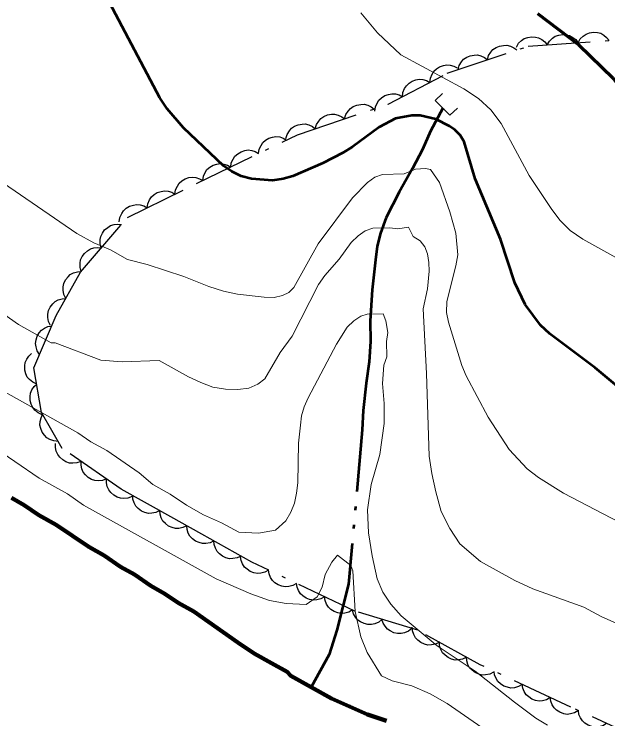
# Model space of a CAD drawing. Extents: x 356765 to 358572, y 5103174 to 5104650.
# Drawn here: x 357548.34 to 357577.07, y 5103522.49 to 5103556.59 of the extents above; entities that cross this region are included whole.
import ezdxf

# ---------------------------------------------------------------- set-up
doc = ezdxf.new("R2010")
doc.units = 0
doc.header["$LTSCALE"] = 0.6
for name, pattern in [('DASH_DOUBLE_DOT', [9.2, 5, -1.2, 0.3, -1.2, 0.3, -1.2]), ('DOT_DASHED', [7.7, 5, -1.2, 0.3, -1.2]), ('LONG_DASHED', [7.5, 6, -1.5])]:
    doc.linetypes.add(name, pattern=pattern)
for name, color, linetype, lineweight in [('1', 7, 'Continuous', 53), ('2', 7, 'Continuous', 13), ('22', 7, 'Continuous', 35), ('26', 7, 'Continuous', 35), ('4', 7, 'Continuous', 90), ('44', 7, 'Continuous', 25)]:
    doc.layers.add(name, color=color, linetype=linetype, lineweight=lineweight)

msp = doc.modelspace()

# ---------------------------------------------------------------- linework, layer by layer
at = {"layer": '1'}
msp.add_lwpolyline([(357578.99, 5103537.36), (357576.45, 5103539.47), (357574.26, 5103541.12), (357573.81, 5103541.55), (357573.06, 5103542.55), (357572.56, 5103543.59), (357571.88, 5103545.7), (357570.65, 5103548.63), (357570.11, 5103550.41), (357569.92, 5103550.73), (357569.66, 5103550.99), (357569.4, 5103551.17), (357568.75, 5103551.51), (357567.99, 5103551.68), (357567.58, 5103551.68), (357566.79, 5103551.55), (357566, 5103551.12), (357564.72, 5103550.17), (357564.25, 5103549.88), (357563.28, 5103549.38), (357561.83, 5103548.75), (357561.36, 5103548.62), (357560.84, 5103548.55), (357559.83, 5103548.63), (357559.32, 5103548.76), (357558.87, 5103548.97), (357558.47, 5103549.26), (357556.53, 5103551.09), (357555.74, 5103552.01), (357555.39, 5103552.54), (357552.96, 5103557.16)], dxfattribs=at)
at = {"layer": '2'}
for points in [[(357577.74, 5103544.65), (357575.85, 5103545.7), (357575.24, 5103546.13), (357574.75, 5103546.62), (357574.32, 5103547.18), (357573.26, 5103548.78), (357571.9, 5103551.3), (357571.4, 5103551.96), (357570.81, 5103552.51), (357570.1, 5103552.98), (357567.05, 5103554.63), (357565.93, 5103555.69), (357565.12, 5103556.66)], [(357583.38, 5103529.01), (357574.92, 5103533.42), (357573.72, 5103534.17), (357573.16, 5103534.59), (357572.3, 5103535.53), (357571.27, 5103537.09), (357570.21, 5103539.09), (357570, 5103539.59), (357569.36, 5103541.68), (357569.26, 5103542.15), (357569.27, 5103542.68), (357569.72, 5103544.41), (357569.81, 5103544.94), (357569.72, 5103546), (357569.43, 5103547.03), (357568.93, 5103548.45), (357568.48, 5103549.08), (357568.24, 5103549.12), (357567.76, 5103549.09), (357567.21, 5103548.87), (357566.17, 5103548.84), (357565.8, 5103548.7), (357565.44, 5103548.44), (357564.71, 5103547.71), (357563.05, 5103545.48), (357561.87, 5103543.36), (357561.64, 5103543.12), (357561.32, 5103542.97), (357560.92, 5103542.88), (357560.44, 5103542.9), (357559.15, 5103543.05), (357558.47, 5103543.18), (357557.76, 5103543.41), (357556.56, 5103543.89), (357554.78, 5103544.48), (357553.82, 5103544.72), (357553, 5103545.18), (357552.2, 5103545.52), (357551.37, 5103545.98), (357546.73, 5103549.16)], [(357578.4, 5103526.71), (357576.74, 5103527.44), (357575.91, 5103527.9), (357573.44, 5103528.79), (357572.56, 5103529.18), (357570.91, 5103530.1), (357569.9, 5103530.96), (357569.43, 5103531.71), (357569.01, 5103532.53), (357568.74, 5103533.47), (357568.55, 5103534.36), (357568.43, 5103535.21), (357568.3, 5103539.21), (357568.13, 5103542.33), (357568.34, 5103543.3), (357568.42, 5103544.16), (357568.4, 5103544.57), (357568.34, 5103545), (357568.21, 5103545.33), (357567.99, 5103545.63), (357567.65, 5103545.84), (357567.42, 5103546.28), (357566.91, 5103546.2), (357566.52, 5103546.25), (357565.7, 5103546.23), (357565.33, 5103546.11), (357564.98, 5103545.86), (357564.65, 5103545.54), (357564.06, 5103544.74), (357563.37, 5103543.95), (357563.07, 5103543.51), (357561.8, 5103541.01), (357561.21, 5103540.22), (357560.47, 5103538.95), (357560.13, 5103538.68), (357559.69, 5103538.5), (357559.17, 5103538.43), (357558.57, 5103538.45), (357557.96, 5103538.55), (357557.37, 5103538.76), (357556.78, 5103539.05), (357555.36, 5103539.83), (357553.57, 5103539.76), (357552.54, 5103539.85), (357550.33, 5103540.68), (357550.14, 5103540.69), (357548.56, 5103541.57), (357547.85, 5103542.07)], [(357574.14, 5103522.19), (357573.59, 5103522.53), (357572.55, 5103523.3), (357570.65, 5103524.8), (357568.81, 5103526.03), (357567.07, 5103527.48), (357566.56, 5103528.04), (357566.18, 5103528.63), (357565.91, 5103529.26), (357565.66, 5103530.38), (357565.49, 5103531.5), (357565.44, 5103532.61), (357565.61, 5103533.83), (357566.03, 5103535.29), (357566.24, 5103536.78), (357566.25, 5103537.75), (357566.17, 5103538.72), (357566.23, 5103539.61), (357566.37, 5103540.01), (357566.35, 5103540.75), (357566.43, 5103541.19), (357566.33, 5103541.75), (357566.19, 5103542.09), (357565.42, 5103542.07), (357565.11, 5103541.97), (357564.78, 5103541.75), (357564.45, 5103541.44), (357563.94, 5103540.63), (357562.56, 5103538.03), (357562.37, 5103537.59), (357562.25, 5103537.16), (357562.19, 5103536.71), (357562.1, 5103535.84), (357562.06, 5103533.92), (357562.01, 5103533.42), (357561.91, 5103532.93), (357561.73, 5103532.49), (357561.48, 5103532.08), (357560.98, 5103531.62), (357560.17, 5103531.47)], [(357560.17, 5103531.47), (357559.21, 5103531.52), (357558.38, 5103531.98), (357557.51, 5103532.36), (357556.68, 5103532.83), (357555.89, 5103533.36), (357555.06, 5103533.83), (357554.39, 5103534.4), (357552.82, 5103535.47), (357552.06, 5103535.89), (357551.42, 5103536.34), (357544.41, 5103540.25)], [(357573.65, 5103520.22), (357569.3, 5103523.24), (357568.47, 5103523.7), (357567.59, 5103524.09), (357566.64, 5103524.33), (357566.12, 5103524.57), (357565.43, 5103525.7), (357565.11, 5103526.46), (357564.84, 5103527.69), (357564.73, 5103529.65), (357564.64, 5103529.92), (357563.99, 5103530.42), (357563.72, 5103530.07), (357563.39, 5103529.48), (357563.25, 5103528.86), (357563, 5103528.39), (357562.47, 5103528.02), (357561.51, 5103528.07), (357560.7, 5103528.22), (357559.79, 5103528.54), (357558.12, 5103529.27), (357551.7, 5103532.84), (357550.92, 5103533.38), (357549.56, 5103534.14), (357547.19, 5103535.75)]]:
    msp.add_lwpolyline(points, dxfattribs=at)
at = {"layer": '22', "linetype": 'LONG_DASHED', "lineweight": 70}
msp.add_lwpolyline([(357573.66, 5103556.63), (357575.67, 5103555.11), (357577.33, 5103553.5), (357579.76, 5103550.1), (357580.57, 5103548.57), (357581.2, 5103547.04), (357581.57, 5103545.08), (357581.77, 5103543.7), (357581.72, 5103542.56), (357581.59, 5103541.46), (357581.19, 5103539.35), (357580.37, 5103536.69), (357579.09, 5103533.41), (357578.4, 5103530.29), (357577.87, 5103527.46), (357578.2, 5103525.42), (357578.91, 5103523.36), (357579.35, 5103522.73), (357580.45, 5103521.53)], dxfattribs=at)
at = {"layer": '26'}
for p, q in [((357568.72, 5103552.41), (357569.07, 5103552.76)), ((357569.43, 5103551.7), (357568.72, 5103552.41)), ((357569.43, 5103551.7), (357569.79, 5103552.05))]:
    msp.add_line(p, q, dxfattribs=at)
at = {"layer": '4', "linetype": 'DASH_DOUBLE_DOT', "lineweight": 53}
msp.add_lwpolyline([(357569.08, 5103552.05), (357568.49, 5103550.93), (357568.1, 5103550.04), (357567.61, 5103549.13), (357566.97, 5103547.98), (357566.34, 5103546.76), (357566.06, 5103545.99), (357565.91, 5103545.37), (357565.82, 5103544.71), (357565.66, 5103543.26), (357565.57, 5103541.76), (357565.59, 5103540.76), (357565.52, 5103539.76), (357565.38, 5103538.74), (357565.23, 5103537.41), (357565.18, 5103536.48), (357564.52, 5103529.01), (357563.95, 5103526.78), (357563.59, 5103525.6), (357562.71, 5103524.03)], dxfattribs=at)
at = {"layer": '4'}
msp.add_lwpolyline([(357548.22, 5103533.18), (357548.83, 5103532.84), (357549.54, 5103532.35), (357550.37, 5103531.88), (357551.16, 5103531.35), (357551.95, 5103530.81), (357552.7, 5103530.39), (357553.49, 5103529.85), (357554.17, 5103529.47), (357554.96, 5103528.93), (357555.64, 5103528.55), (357556.28, 5103528.1), (357557.03, 5103527.68), (357557.75, 5103527.18), (357558.46, 5103526.69), (357559.17, 5103526.19), (357559.96, 5103525.66), (357560.79, 5103525.19), (357561.55, 5103524.77), (357561.73, 5103524.57), (357562.71, 5103524.03), (357563.69, 5103523.48), (357564.57, 5103523.09), (357565.44, 5103522.7), (357566.36, 5103522.39)], dxfattribs=at)
at = {"layer": '44', "linetype": 'DOT_DASHED'}
msp.add_lwpolyline([(357579.05, 5103521.34), (357575.27, 5103523.06), (357570.89, 5103525.11), (357567.87, 5103526.78), (357564.83, 5103527.7), (357559.84, 5103530.08), (357557.43, 5103531.43), (357555.93, 5103532.27), (357553.52, 5103533.61), (357550.67, 5103535.58), (357549.67, 5103537.32), (357549.3, 5103539.48), (357550.37, 5103542.01), (357551.55, 5103544.1), (357553.83, 5103546.75), (357557.16, 5103548.39), (357562.05, 5103550.76), (357566.44, 5103552.23), (357569.3, 5103553.74), (357573.22, 5103555.04), (357582.37, 5103555.7)], dxfattribs=at)
at = {"layer": '44'}
for points in [[(357575.63, 5103555.21), (357575.73, 5103555.39), (357575.88, 5103555.53), (357576.02, 5103555.63), (357576.18, 5103555.69), (357576.37, 5103555.72), (357576.56, 5103555.7), (357576.72, 5103555.67), (357576.87, 5103555.58), (357577.01, 5103555.46), (357577.13, 5103555.32)], [(357572.64, 5103555), (357572.74, 5103555.18), (357572.89, 5103555.32), (357573.02, 5103555.41), (357573.19, 5103555.47), (357573.37, 5103555.5), (357573.56, 5103555.48), (357573.72, 5103555.45), (357573.88, 5103555.36), (357574.02, 5103555.25), (357574.13, 5103555.11)], [(357574.13, 5103555.11), (357574.24, 5103555.29), (357574.39, 5103555.43), (357574.52, 5103555.52), (357574.69, 5103555.58), (357574.87, 5103555.61), (357575.06, 5103555.59), (357575.22, 5103555.56), (357575.37, 5103555.47), (357575.52, 5103555.36), (357575.63, 5103555.21)], [(357571.24, 5103554.38), (357571.3, 5103554.59), (357571.41, 5103554.76), (357571.51, 5103554.88), (357571.66, 5103554.98), (357571.83, 5103555.05), (357572.02, 5103555.08), (357572.18, 5103555.09), (357572.35, 5103555.04), (357572.52, 5103554.97), (357572.67, 5103554.86)], [(357569.82, 5103553.91), (357569.87, 5103554.11), (357569.98, 5103554.28), (357570.09, 5103554.41), (357570.24, 5103554.51), (357570.41, 5103554.58), (357570.6, 5103554.61), (357570.76, 5103554.62), (357570.93, 5103554.57), (357571.1, 5103554.49), (357571.24, 5103554.38)], [(357568.46, 5103553.29), (357568.48, 5103553.5), (357568.56, 5103553.69), (357568.64, 5103553.83), (357568.77, 5103553.95), (357568.93, 5103554.05), (357569.11, 5103554.11), (357569.27, 5103554.14), (357569.44, 5103554.13), (357569.62, 5103554.08), (357569.78, 5103553.99)], [(357567.13, 5103552.59), (357567.15, 5103552.8), (357567.23, 5103552.99), (357567.32, 5103553.13), (357567.45, 5103553.25), (357567.6, 5103553.35), (357567.78, 5103553.41), (357567.94, 5103553.44), (357568.12, 5103553.43), (357568.3, 5103553.38), (357568.46, 5103553.29)], [(357565.8, 5103551.89), (357565.83, 5103552.1), (357565.91, 5103552.29), (357565.99, 5103552.43), (357566.12, 5103552.55), (357566.28, 5103552.65), (357566.46, 5103552.71), (357566.62, 5103552.74), (357566.79, 5103552.73), (357566.97, 5103552.68), (357567.13, 5103552.59)], [(357564.33, 5103551.53), (357564.39, 5103551.73), (357564.5, 5103551.9), (357564.61, 5103552.02), (357564.75, 5103552.12), (357564.92, 5103552.19), (357565.11, 5103552.22), (357565.28, 5103552.23), (357565.45, 5103552.19), (357565.61, 5103552.11), (357565.76, 5103552)], [(357562.91, 5103551.05), (357562.97, 5103551.25), (357563.08, 5103551.42), (357563.18, 5103551.55), (357563.33, 5103551.64), (357563.5, 5103551.72), (357563.69, 5103551.75), (357563.85, 5103551.76), (357564.02, 5103551.71), (357564.19, 5103551.63), (357564.33, 5103551.53)], [(357561.49, 5103550.57), (357561.55, 5103550.77), (357561.66, 5103550.95), (357561.76, 5103551.07), (357561.91, 5103551.17), (357562.08, 5103551.24), (357562.27, 5103551.27), (357562.43, 5103551.28), (357562.6, 5103551.23), (357562.77, 5103551.16), (357562.91, 5103551.05)], [(357560.17, 5103549.85), (357560.2, 5103550.06), (357560.29, 5103550.24), (357560.37, 5103550.38), (357560.51, 5103550.49), (357560.67, 5103550.59), (357560.85, 5103550.64), (357561.01, 5103550.67), (357561.19, 5103550.65), (357561.36, 5103550.59), (357561.52, 5103550.5)], [(357558.82, 5103549.19), (357558.85, 5103549.4), (357558.94, 5103549.58), (357559.02, 5103549.72), (357559.16, 5103549.84), (357559.32, 5103549.93), (357559.5, 5103549.99), (357559.66, 5103550.02), (357559.84, 5103549.99), (357560.01, 5103549.94), (357560.17, 5103549.85)], [(357557.47, 5103548.54), (357557.5, 5103548.75), (357557.59, 5103548.93), (357557.67, 5103549.07), (357557.81, 5103549.18), (357557.97, 5103549.28), (357558.15, 5103549.33), (357558.31, 5103549.36), (357558.49, 5103549.34), (357558.66, 5103549.28), (357558.82, 5103549.19)], [(357556.12, 5103547.88), (357556.15, 5103548.09), (357556.24, 5103548.27), (357556.32, 5103548.41), (357556.46, 5103548.53), (357556.62, 5103548.62), (357556.8, 5103548.68), (357556.96, 5103548.71), (357557.13, 5103548.68), (357557.31, 5103548.63), (357557.47, 5103548.54)], [(357554.78, 5103547.22), (357554.81, 5103547.42), (357554.89, 5103547.61), (357554.98, 5103547.75), (357555.11, 5103547.86), (357555.27, 5103547.96), (357555.45, 5103548.01), (357555.61, 5103548.04), (357555.79, 5103548.02), (357555.97, 5103547.97), (357556.12, 5103547.88)], [(357553.43, 5103546.55), (357553.46, 5103546.76), (357553.55, 5103546.95), (357553.63, 5103547.08), (357553.77, 5103547.2), (357553.92, 5103547.3), (357554.11, 5103547.35), (357554.27, 5103547.38), (357554.44, 5103547.36), (357554.62, 5103547.31), (357554.78, 5103547.22)], [(357552.56, 5103545.28), (357552.51, 5103545.48), (357552.51, 5103545.68), (357552.54, 5103545.84), (357552.62, 5103546), (357552.72, 5103546.15), (357552.87, 5103546.27), (357553.01, 5103546.36), (357553.18, 5103546.41), (357553.36, 5103546.43), (357553.54, 5103546.41)], [(357551.58, 5103544.14), (357551.53, 5103544.34), (357551.53, 5103544.54), (357551.56, 5103544.71), (357551.64, 5103544.87), (357551.75, 5103545.01), (357551.89, 5103545.14), (357552.03, 5103545.23), (357552.2, 5103545.28), (357552.38, 5103545.3), (357552.56, 5103545.28)], [(357550.84, 5103542.84), (357550.74, 5103543.03), (357550.71, 5103543.23), (357550.71, 5103543.39), (357550.75, 5103543.56), (357550.83, 5103543.73), (357550.95, 5103543.88), (357551.06, 5103543.99), (357551.22, 5103544.07), (357551.4, 5103544.13), (357551.58, 5103544.14)], [(357550.1, 5103541.53), (357550.01, 5103541.72), (357549.97, 5103541.92), (357549.97, 5103542.08), (357550.01, 5103542.26), (357550.09, 5103542.42), (357550.21, 5103542.57), (357550.33, 5103542.69), (357550.48, 5103542.77), (357550.66, 5103542.82), (357550.84, 5103542.84)], [(357549.57, 5103540.12), (357549.46, 5103540.3), (357549.4, 5103540.49), (357549.38, 5103540.66), (357549.4, 5103540.83), (357549.46, 5103541.01), (357549.56, 5103541.17), (357549.66, 5103541.3), (357549.81, 5103541.39), (357549.98, 5103541.47), (357550.16, 5103541.5)], [(357549.44, 5103538.69), (357549.25, 5103538.78), (357549.09, 5103538.91), (357548.98, 5103539.03), (357548.91, 5103539.19), (357548.86, 5103539.37), (357548.86, 5103539.57), (357548.88, 5103539.73), (357548.95, 5103539.89), (357549.05, 5103540.04), (357549.18, 5103540.17)], [(357549.69, 5103537.21), (357549.5, 5103537.3), (357549.35, 5103537.43), (357549.24, 5103537.56), (357549.16, 5103537.72), (357549.12, 5103537.89), (357549.12, 5103538.09), (357549.13, 5103538.25), (357549.2, 5103538.41), (357549.31, 5103538.57), (357549.44, 5103538.69)], [(357550.47, 5103535.92), (357550.26, 5103535.94), (357550.07, 5103536.01), (357549.93, 5103536.09), (357549.81, 5103536.22), (357549.7, 5103536.37), (357549.63, 5103536.55), (357549.59, 5103536.71), (357549.6, 5103536.88), (357549.65, 5103537.06), (357549.72, 5103537.22)], [(357551.58, 5103534.95), (357551.38, 5103534.88), (357551.18, 5103534.86), (357551.02, 5103534.87), (357550.85, 5103534.93), (357550.69, 5103535.02), (357550.55, 5103535.16), (357550.45, 5103535.28), (357550.38, 5103535.44), (357550.34, 5103535.63), (357550.34, 5103535.81)], [(357552.81, 5103534.1), (357552.62, 5103534.02), (357552.41, 5103534.01), (357552.25, 5103534.02), (357552.08, 5103534.08), (357551.92, 5103534.17), (357551.79, 5103534.3), (357551.68, 5103534.43), (357551.62, 5103534.59), (357551.58, 5103534.77), (357551.58, 5103534.95)], [(357554.05, 5103533.25), (357553.85, 5103533.17), (357553.65, 5103533.16), (357553.48, 5103533.17), (357553.32, 5103533.22), (357553.16, 5103533.32), (357553.02, 5103533.45), (357552.92, 5103533.58), (357552.85, 5103533.74), (357552.81, 5103533.92), (357552.81, 5103534.1)], [(357555.39, 5103532.57), (357555.2, 5103532.48), (357555, 5103532.44), (357554.84, 5103532.43), (357554.67, 5103532.48), (357554.5, 5103532.55), (357554.35, 5103532.67), (357554.23, 5103532.79), (357554.15, 5103532.94), (357554.09, 5103533.12), (357554.08, 5103533.3)], [(357556.7, 5103531.84), (357556.51, 5103531.75), (357556.31, 5103531.71), (357556.15, 5103531.71), (357555.98, 5103531.75), (357555.81, 5103531.82), (357555.66, 5103531.95), (357555.54, 5103532.06), (357555.46, 5103532.22), (357555.41, 5103532.39), (357555.39, 5103532.57)], [(357558.01, 5103531.11), (357557.82, 5103531.01), (357557.62, 5103530.98), (357557.46, 5103530.97), (357557.29, 5103531.02), (357557.12, 5103531.09), (357556.97, 5103531.21), (357556.85, 5103531.33), (357556.77, 5103531.48), (357556.71, 5103531.66), (357556.7, 5103531.84)], [(357559.32, 5103530.37), (357559.13, 5103530.28), (357558.93, 5103530.25), (357558.76, 5103530.24), (357558.59, 5103530.28), (357558.43, 5103530.36), (357558.28, 5103530.48), (357558.16, 5103530.59), (357558.08, 5103530.75), (357558.02, 5103530.93), (357558.01, 5103531.11)], [(357560.65, 5103529.69), (357560.47, 5103529.59), (357560.27, 5103529.54), (357560.11, 5103529.52), (357559.94, 5103529.56), (357559.76, 5103529.62), (357559.61, 5103529.73), (357559.48, 5103529.84), (357559.39, 5103529.99), (357559.32, 5103530.16), (357559.3, 5103530.34)], [(357562.01, 5103529.05), (357561.83, 5103528.94), (357561.63, 5103528.89), (357561.46, 5103528.88), (357561.29, 5103528.91), (357561.12, 5103528.97), (357560.96, 5103529.08), (357560.84, 5103529.19), (357560.75, 5103529.34), (357560.68, 5103529.51), (357560.65, 5103529.69)], [(357563.36, 5103528.4), (357563.18, 5103528.3), (357562.98, 5103528.25), (357562.82, 5103528.23), (357562.64, 5103528.26), (357562.47, 5103528.33), (357562.31, 5103528.44), (357562.19, 5103528.55), (357562.1, 5103528.7), (357562.03, 5103528.87), (357562.01, 5103529.05)], [(357564.71, 5103527.76), (357564.53, 5103527.65), (357564.34, 5103527.6), (357564.17, 5103527.59), (357564, 5103527.62), (357563.83, 5103527.68), (357563.67, 5103527.79), (357563.55, 5103527.9), (357563.46, 5103528.05), (357563.39, 5103528.22), (357563.36, 5103528.4)], [(357566.14, 5103527.3), (357565.98, 5103527.17), (357565.79, 5103527.09), (357565.63, 5103527.05), (357565.46, 5103527.06), (357565.28, 5103527.1), (357565.1, 5103527.18), (357564.97, 5103527.27), (357564.85, 5103527.41), (357564.76, 5103527.57), (357564.71, 5103527.74)], [(357567.58, 5103526.87), (357567.42, 5103526.74), (357567.23, 5103526.66), (357567.07, 5103526.62), (357566.89, 5103526.62), (357566.71, 5103526.66), (357566.54, 5103526.75), (357566.4, 5103526.84), (357566.29, 5103526.97), (357566.2, 5103527.13), (357566.14, 5103527.3)], [(357568.92, 5103526.2), (357568.73, 5103526.11), (357568.53, 5103526.07), (357568.36, 5103526.06), (357568.19, 5103526.11), (357568.02, 5103526.18), (357567.88, 5103526.3), (357567.76, 5103526.42), (357567.68, 5103526.57), (357567.62, 5103526.75), (357567.6, 5103526.93)], [(357570.23, 5103525.48), (357570.04, 5103525.38), (357569.84, 5103525.35), (357569.68, 5103525.34), (357569.51, 5103525.38), (357569.34, 5103525.46), (357569.19, 5103525.58), (357569.07, 5103525.69), (357568.99, 5103525.85), (357568.93, 5103526.02), (357568.92, 5103526.2)], [(357571.54, 5103524.75), (357571.35, 5103524.66), (357571.15, 5103524.62), (357570.99, 5103524.61), (357570.82, 5103524.66), (357570.65, 5103524.73), (357570.5, 5103524.85), (357570.38, 5103524.96), (357570.3, 5103525.12), (357570.24, 5103525.3), (357570.23, 5103525.48)], [(357572.92, 5103524.16), (357572.74, 5103524.05), (357572.55, 5103524), (357572.38, 5103523.98), (357572.21, 5103524.02), (357572.03, 5103524.08), (357571.88, 5103524.19), (357571.75, 5103524.3), (357571.66, 5103524.45), (357571.59, 5103524.62), (357571.56, 5103524.79)], [(357574.28, 5103523.52), (357574.1, 5103523.42), (357573.9, 5103523.37), (357573.74, 5103523.35), (357573.57, 5103523.38), (357573.39, 5103523.44), (357573.24, 5103523.55), (357573.11, 5103523.66), (357573.02, 5103523.81), (357572.95, 5103523.98), (357572.92, 5103524.16)], [(357575.64, 5103522.89), (357575.46, 5103522.78), (357575.26, 5103522.73), (357575.1, 5103522.71), (357574.93, 5103522.74), (357574.75, 5103522.81), (357574.59, 5103522.92), (357574.47, 5103523.02), (357574.38, 5103523.17), (357574.31, 5103523.35), (357574.28, 5103523.52)], [(357577.01, 5103522.27), (357576.83, 5103522.16), (357576.63, 5103522.11), (357576.47, 5103522.09), (357576.29, 5103522.12), (357576.12, 5103522.18), (357575.96, 5103522.29), (357575.84, 5103522.39), (357575.74, 5103522.54), (357575.67, 5103522.71), (357575.64, 5103522.89)]]:
    msp.add_lwpolyline(points, dxfattribs=at)

doc.saveas('drawing.dxf')
